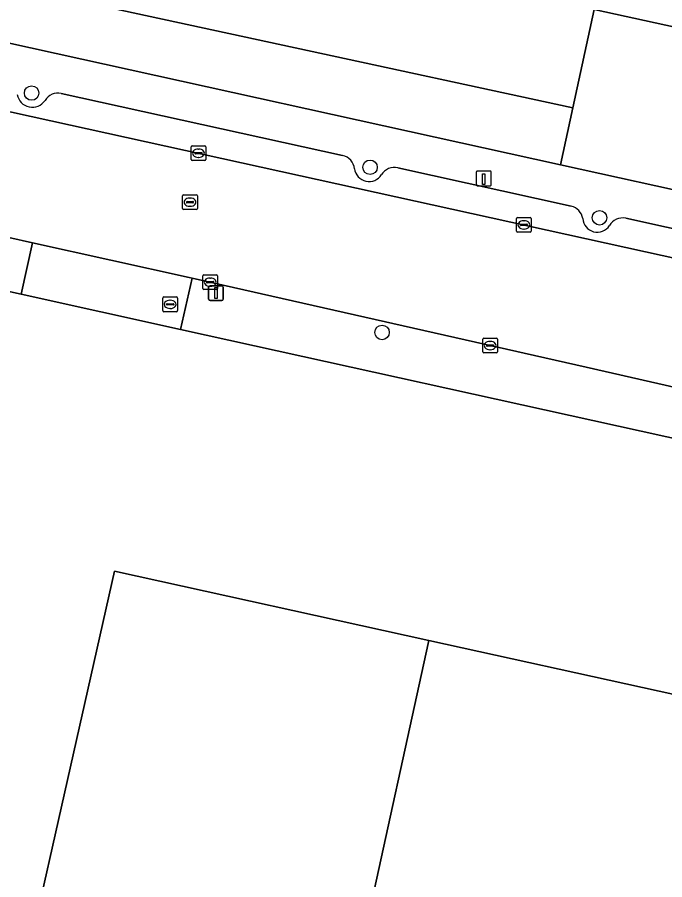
# Model space of a CAD drawing. Extents: x 162172 to 163187, y 382874 to 383685.
# Drawn here: x 162846.1 to 162889.8, y 383064.2 to 383122.5 of the extents above; entities that cross this region are included whole.
import ezdxf

# ---------------------------------------------------------------- set-up
doc = ezdxf.new("R2010")
doc.units = 0
for name, color, linetype in [('IMGEO_Boom', 7, 'Continuous'), ('IMGEO_Brandkraan', 7, 'Continuous'), ('IMGEO_Erf', 7, 'Continuous'), ('IMGEO_Groenvoorziening', 7, 'Continuous'), ('IMGEO_Kolk', 7, 'Continuous'), ('IMGEO_Laadpaal', 7, 'Continuous'), ('IMGEO_Lichtmast', 7, 'Continuous'), ('IMGEO_Pand', 7, 'Continuous'), ('IMGEO_Parkeervlak_open', 7, 'Continuous'), ('IMGEO_Rijbaan_lokaal_open', 7, 'Continuous'), ('IMGEO_Rioolput', 7, 'Continuous'), ('IMGEO_Voetpad_open', 7, 'Continuous')]:
    doc.layers.add(name, color=color, linetype=linetype)

msp = doc.modelspace()

# ---------------------------------------------------------------- linework, layer by layer
at = {"layer": 'IMGEO_Boom'}
for centre in [(162847.065, 383117.332), (162869.929, 383112.32), (162885.428, 383108.906), (162870.735, 383101.157)]:
    msp.add_circle(centre, 0.489, dxfattribs=at)
at = {"layer": 'IMGEO_Brandkraan'}
for p, q in [((162855.922, 383102.63), (162855.922, 383103.482)), ((162855.997, 383103.556), (162856.849, 383103.556)), ((162856.923, 383103.482), (162856.923, 383102.63)), ((162856.181, 383103.05), (162856.181, 383103.062)), ((162856.619, 383103.013), (162856.221, 383103.013)), ((162856.224, 383103.099), (162856.622, 383103.099)), ((162856.41, 383103.336), (162856.435, 383103.336)), ((162856.665, 383103.062), (162856.665, 383103.05)), ((162856.849, 383102.556), (162855.997, 383102.556)), ((162856.433, 383102.776), (162856.408, 383102.776))]:
    msp.add_line(p, q, dxfattribs=at)
for points in [[(162855.922, 383102.63), (162855.922, 383103.482)], [(162855.997, 383103.556), (162856.849, 383103.556)], [(162856.923, 383103.482), (162856.923, 383102.63)], [(162856.849, 383102.556), (162855.997, 383102.556)]]:
    msp.add_lwpolyline(points, dxfattribs=at)
for centre, radius, start, end in [((162855.999, 383103.48), 0.0765, 91.55205, 178.44795), ((162855.999, 383103.48), 0.0765, 91.55205, 178.44795), ((162856.847, 383103.48), 0.0765, 1.55205, 88.44795), ((162856.847, 383103.48), 0.0765, 1.55205, 88.44795), ((162856.221, 383103.059), 0.0403, 85.87752, 175.75265), ((162856.218, 383103.049), 0.0366, 178.93798, 274.71019), ((162856.622, 383103.056), 0.043, 264.86636, 352.45326), ((162856.626, 383103.061), 0.0386, 1.73085, 96.63898), ((162855.999, 383102.632), 0.0765, 181.55205, 268.44795), ((162855.999, 383102.632), 0.0765, 181.55205, 268.44795), ((162856.847, 383102.632), 0.0765, 271.55205, 358.44795), ((162856.847, 383102.632), 0.0765, 271.55205, 358.44795)]:
    msp.add_arc(centre, radius, start, end, dxfattribs=at)
for centre, major_axis, ratio, start_param, end_param in [((162856.409, 383103.056), (-0.387, 0.002), 0.722429, 4.712389, 7.853982), ((162856.434, 383103.056), (-0.39, 0.002), 0.717154, 1.570796, 4.712389)]:
    msp.add_ellipse(centre, major_axis=major_axis, ratio=ratio, start_param=start_param, end_param=end_param, dxfattribs=at)
at = {"layer": 'IMGEO_Erf'}
msp.add_lwpolyline([(162942.934, 383082.386), (162889.983, 383094.114), (162857.128, 383101.363), (162846.356, 383103.74), (162836.58, 383105.897)], dxfattribs=at)
msp.add_lwpolyline([(162930.373, 383026.334), (162915.893, 383029.503), (162883.161, 383036.667), (162865.198, 383040.598), (162863.572, 383033.168), (162842.068, 383038.013), (162843.71, 383045.301), (162852.662, 383085.034), (162873.899, 383080.349), (162905.021, 383073.483), (162905.852, 383077.128), (162916.538, 383074.783), (162915.717, 383071.123), (162939.589, 383065.827)], close=True, dxfattribs=at)
at = {"layer": 'IMGEO_Groenvoorziening'}
for points in [[(162846.104, 383124.475), (162847.668, 383131.141), (162837.523, 383133.355), (162835.291, 383122.984), (162845.259, 383120.78), (162882.782, 383112.485), (162883.631, 383116.338)], [(162885.055, 383122.981), (162847.668, 383131.141), (162846.104, 383124.475), (162883.631, 383116.338)], [(162893.211, 383110.179), (162895.476, 383120.707), (162885.055, 383122.981), (162883.631, 383116.338), (162882.782, 383112.485)]]:
    msp.add_lwpolyline(points, close=True, dxfattribs=at)
at = {"layer": 'IMGEO_Kolk'}
for p, q in [((162857.838, 383112.841), (162857.838, 383113.693)), ((162857.913, 383113.767), (162858.765, 383113.767)), ((162858.097, 383113.261), (162858.097, 383113.273)), ((162858.14, 383113.31), (162858.538, 383113.31)), ((162858.326, 383113.547), (162858.351, 383113.547)), ((162858.581, 383113.273), (162858.581, 383113.261)), ((162858.839, 383113.693), (162858.839, 383112.841)), ((162858.765, 383112.767), (162857.913, 383112.767)), ((162858.535, 383113.224), (162858.137, 383113.224)), ((162858.349, 383112.987), (162858.324, 383112.987)), ((162879.818, 383107.998), (162879.818, 383108.85)), ((162879.893, 383108.924), (162880.745, 383108.924)), ((162880.306, 383108.704), (162880.331, 383108.704)), ((162880.819, 383108.85), (162880.819, 383107.998)), ((162880.077, 383108.418), (162880.077, 383108.43)), ((162880.515, 383108.381), (162880.117, 383108.381)), ((162880.12, 383108.467), (162880.518, 383108.467)), ((162880.329, 383108.144), (162880.304, 383108.144)), ((162880.561, 383108.43), (162880.561, 383108.418)), ((162880.745, 383107.924), (162879.893, 383107.924)), ((162858.628, 383104.128), (162858.628, 383104.98)), ((162858.703, 383105.054), (162859.555, 383105.054)), ((162858.887, 383104.548), (162858.887, 383104.56)), ((162858.93, 383104.597), (162859.328, 383104.597)), ((162859.116, 383104.834), (162859.141, 383104.834)), ((162859.371, 383104.56), (162859.371, 383104.548)), ((162859.629, 383104.98), (162859.629, 383104.128)), ((162859.555, 383104.054), (162858.703, 383104.054)), ((162859.325, 383104.511), (162858.927, 383104.511)), ((162859.139, 383104.274), (162859.114, 383104.274)), ((162877.535, 383099.845), (162877.535, 383100.697)), ((162877.61, 383100.771), (162878.462, 383100.771)), ((162878.023, 383100.551), (162878.048, 383100.551)), ((162878.536, 383100.697), (162878.536, 383099.845)), ((162877.794, 383100.265), (162877.794, 383100.277)), ((162878.232, 383100.228), (162877.834, 383100.228)), ((162877.837, 383100.314), (162878.235, 383100.314)), ((162878.046, 383099.991), (162878.021, 383099.991)), ((162878.278, 383100.277), (162878.278, 383100.265)), ((162878.462, 383099.771), (162877.61, 383099.771))]:
    msp.add_line(p, q, dxfattribs=at)
for points in [[(162857.838, 383112.841), (162857.838, 383113.693)], [(162857.913, 383113.767), (162858.765, 383113.767)], [(162858.839, 383113.693), (162858.839, 383112.841)], [(162858.765, 383112.767), (162857.913, 383112.767)], [(162879.818, 383107.998), (162879.818, 383108.85)], [(162879.893, 383108.924), (162880.745, 383108.924)], [(162880.819, 383108.85), (162880.819, 383107.998)], [(162880.745, 383107.924), (162879.893, 383107.924)], [(162858.628, 383104.128), (162858.628, 383104.98)], [(162858.703, 383105.054), (162859.555, 383105.054)], [(162859.629, 383104.98), (162859.629, 383104.128)], [(162859.555, 383104.054), (162858.703, 383104.054)], [(162877.535, 383099.845), (162877.535, 383100.697)], [(162877.61, 383100.771), (162878.462, 383100.771)], [(162878.536, 383100.697), (162878.536, 383099.845)], [(162878.462, 383099.771), (162877.61, 383099.771)]]:
    msp.add_lwpolyline(points, dxfattribs=at)
for centre, radius, start, end in [((162857.915, 383113.691), 0.0765, 91.55205, 178.44795), ((162857.915, 383113.691), 0.0765, 91.55205, 178.44795), ((162858.137, 383113.27), 0.0403, 85.87752, 175.75265), ((162858.542, 383113.272), 0.0386, 1.73085, 96.63898), ((162858.763, 383113.691), 0.0765, 1.55205, 88.44795), ((162858.763, 383113.691), 0.0765, 1.55205, 88.44795), ((162857.915, 383112.843), 0.0765, 181.55205, 268.44795), ((162857.915, 383112.843), 0.0765, 181.55205, 268.44795), ((162858.134, 383113.26), 0.0366, 178.93798, 274.71019), ((162858.538, 383113.267), 0.043, 264.86636, 352.45326), ((162858.763, 383112.843), 0.0765, 271.55205, 358.44795), ((162858.763, 383112.843), 0.0765, 271.55205, 358.44795), ((162879.895, 383108.848), 0.0765, 91.55205, 178.44795), ((162879.895, 383108.848), 0.0765, 91.55205, 178.44795), ((162880.743, 383108.848), 0.0765, 1.55205, 88.44795), ((162880.743, 383108.848), 0.0765, 1.55205, 88.44795), ((162880.117, 383108.427), 0.0403, 85.87752, 175.75265), ((162880.114, 383108.417), 0.0366, 178.93798, 274.71019), ((162880.518, 383108.424), 0.043, 264.86636, 352.45326), ((162880.522, 383108.429), 0.0386, 1.73085, 96.63898), ((162879.895, 383108), 0.0765, 181.55205, 268.44795), ((162879.895, 383108), 0.0765, 181.55205, 268.44795), ((162880.743, 383108), 0.0765, 271.55205, 358.44795), ((162880.743, 383108), 0.0765, 271.55205, 358.44795), ((162858.705, 383104.978), 0.0765, 91.55205, 178.44795), ((162858.705, 383104.978), 0.0765, 91.55205, 178.44795), ((162858.927, 383104.557), 0.0403, 85.87752, 175.75265), ((162858.924, 383104.547), 0.0366, 178.93798, 274.71019), ((162859.328, 383104.554), 0.043, 264.86636, 352.45326), ((162859.332, 383104.559), 0.0386, 1.73085, 96.63898), ((162859.553, 383104.978), 0.0765, 1.55205, 88.44795), ((162859.553, 383104.978), 0.0765, 1.55205, 88.44795), ((162858.705, 383104.13), 0.0765, 181.55205, 268.44795), ((162858.705, 383104.13), 0.0765, 181.55205, 268.44795), ((162859.553, 383104.13), 0.0765, 271.55205, 358.44795), ((162859.553, 383104.13), 0.0765, 271.55205, 358.44795), ((162877.612, 383100.695), 0.0765, 91.55205, 178.44795), ((162877.612, 383100.695), 0.0765, 91.55205, 178.44795), ((162878.46, 383100.695), 0.0765, 1.55205, 88.44795), ((162878.46, 383100.695), 0.0765, 1.55205, 88.44795), ((162877.834, 383100.274), 0.0403, 85.87752, 175.75265), ((162877.831, 383100.264), 0.0366, 178.93798, 274.71019), ((162878.235, 383100.271), 0.043, 264.86636, 352.45326), ((162878.239, 383100.276), 0.0386, 1.73085, 96.63898), ((162877.612, 383099.847), 0.0765, 181.55205, 268.44795), ((162877.612, 383099.847), 0.0765, 181.55205, 268.44795), ((162878.46, 383099.847), 0.0765, 271.55205, 358.44795), ((162878.46, 383099.847), 0.0765, 271.55205, 358.44795)]:
    msp.add_arc(centre, radius, start, end, dxfattribs=at)
for centre, major_axis, ratio, start_param, end_param in [((162858.325, 383113.267), (-0.387, 0.002), 0.722429, 4.712389, 7.853982), ((162858.35, 383113.267), (-0.39, 0.002), 0.717154, 1.570796, 4.712389), ((162880.305, 383108.424), (-0.387, 0.002), 0.722429, 4.712389, 7.853982), ((162880.33, 383108.424), (-0.39, 0.002), 0.717154, 1.570796, 4.712389), ((162859.115, 383104.554), (-0.387, 0.002), 0.722429, 4.712389, 7.853982), ((162859.14, 383104.554), (-0.39, 0.002), 0.717154, 1.570796, 4.712389), ((162878.022, 383100.271), (-0.387, 0.002), 0.722429, 4.712389, 7.853982), ((162878.047, 383100.271), (-0.39, 0.002), 0.717154, 1.570796, 4.712389)]:
    msp.add_ellipse(centre, major_axis=major_axis, ratio=ratio, start_param=start_param, end_param=end_param, dxfattribs=at)
at = {"layer": 'IMGEO_Laadpaal'}
for p, q in [((162877.105, 383111.981), (162877.105, 383111.14)), ((162877.105, 383111.981), (162877.105, 383111.14)), ((162878.021, 383112.065), (162877.18, 383112.065)), ((162878.021, 383112.065), (162877.18, 383112.065)), ((162878.105, 383111.149), (162878.105, 383111.99)), ((162878.105, 383111.149), (162878.105, 383111.99)), ((162877.189, 383111.065), (162878.03, 383111.065)), ((162877.189, 383111.065), (162878.03, 383111.065))]:
    msp.add_line(p, q, dxfattribs=at)
msp.add_lwpolyline([(162877.52, 383111.878), (162877.68, 383111.878), (162877.68, 383111.145), (162877.52, 383111.145), (162877.52, 383111.878)], dxfattribs=at)
for centre, start, end in [((162877.183, 383111.987), 92.4484, 184.28452), ((162877.183, 383111.987), 92.4484, 184.28452), ((162878.027, 383111.987), 2.4484, 94.28452), ((162878.027, 383111.987), 2.4484, 94.28452), ((162877.183, 383111.143), 182.4484, 274.28452), ((162877.183, 383111.143), 182.4484, 274.28452), ((162878.027, 383111.143), 272.4484, 4.28452), ((162878.027, 383111.143), 272.4484, 4.28452)]:
    msp.add_arc(centre, 0.0779, start, end, dxfattribs=at)
at = {"layer": 'IMGEO_Lichtmast'}
for p, q in [((162859.022, 383103.415), (162859.022, 383104.215)), ((162859.022, 383104.215), (162859.022, 383103.415)), ((162859.122, 383104.315), (162859.912, 383104.315)), ((162859.912, 383104.315), (162859.122, 383104.315)), ((162860.012, 383104.215), (162860.012, 383103.415)), ((162860.012, 383103.415), (162860.012, 383104.215)), ((162859.912, 383103.315), (162859.122, 383103.315)), ((162859.122, 383103.315), (162859.912, 383103.315))]:
    msp.add_line(p, q, dxfattribs=at)
msp.add_lwpolyline([(162859.442, 383104.19), (162859.592, 383104.19), (162859.592, 383103.44), (162859.442, 383103.44), (162859.442, 383104.19)], dxfattribs=at)
for centre, start, end in [((162859.122, 383104.215), 90, 180), ((162859.122, 383104.215), 90, 180), ((162859.912, 383104.215), 0, 90), ((162859.912, 383104.215), 360, 90), ((162859.122, 383103.415), 180, 270), ((162859.122, 383103.415), 180, 270), ((162859.912, 383103.415), 270, 0), ((162859.912, 383103.415), 270, 0)]:
    msp.add_arc(centre, 0.1, start, end, dxfattribs=at)
at = {"layer": 'IMGEO_Pand'}
for points in [[(162843.71, 383045.301), (162842.068, 383038.013), (162863.572, 383033.168), (162865.198, 383040.598), (162873.899, 383080.349), (162852.662, 383085.034)], [(162939.589, 383065.827), (162915.717, 383071.123), (162916.538, 383074.783), (162905.852, 383077.128), (162905.021, 383073.483), (162873.899, 383080.349), (162865.198, 383040.598), (162883.161, 383036.667), (162915.893, 383029.503), (162930.373, 383026.334)]]:
    msp.add_lwpolyline(points, close=True, dxfattribs=at)
at = {"layer": 'IMGEO_Parkeervlak_open'}
for points in [[(162777.11, 383131.169), (162892.326, 383105.776), (163000, 383082.046), (163013.118, 383079.154)], [(162868.074, 383113.106), (162849.071, 383117.308)], [(162883.521, 383109.694), (162871.8, 383112.277)], [(162898.592, 383106.38), (162892.707, 383107.669), (162887.193, 383108.876)]]:
    msp.add_lwpolyline(points, dxfattribs=at)
for centre, radius, start, end in [((162847.115, 383117.407), 1.033, 189.94248, 326.14779), ((162848.851, 383116.312), 1.02, 77.52083, 149.35413), ((162867.863, 383112.108), 1.02, 6.29614, 78.07718), ((162869.865, 383112.356), 0.997, 187.84477, 327.54246), ((162871.573, 383111.282), 1.021, 77.14174, 148.11287), ((162883.272, 383108.694), 1.031, 8.72418, 76.02561), ((162885.273, 383108.919), 0.985, 184.01668, 326.74932), ((162886.989, 383107.869), 1.027, 78.53282, 150.25264)]:
    msp.add_arc(centre, radius, start, end, dxfattribs=at)
at = {"layer": 'IMGEO_Rijbaan_lokaal_open'}
for points in [[(162892.326, 383105.776), (162777.11, 383131.169), (162776.695, 383131.255), (162768.44, 383133.092), (162768.216, 383133.132), (162723.126, 383143.173), (162721.765, 383143.486), (162712.48, 383145.52), (162709.068, 383146.272), (162622.598, 383165.402), (162622.419, 383165.446), (162617.288, 383166.603), (162616.709, 383166.727)], [(162744.065, 383129.98), (162755.641, 383127.484), (162757.16, 383127.16), (162771.049, 383124), (162776.079, 383122.88), (162781.97, 383121.569), (162783.256, 383121.293), (162791.009, 383119.631), (162800.138, 383117.52), (162805.148, 383116.361), (162807.385, 383115.865), (162813.338, 383114.557), (162831.813, 383110.473), (162832.208, 383110.39), (162837.346, 383109.312), (162843.91, 383107.935), (162847.127, 383107.222), (162857.711, 383104.876), (162857.913, 383104.827), (162884.53, 383098.802), (162890.648, 383097.421), (162923.801, 383089.955), (162943.612, 383085.806)]]:
    msp.add_lwpolyline(points, dxfattribs=at)
at = {"layer": 'IMGEO_Rioolput'}
for p, q in [((162857.263, 383109.533), (162857.263, 383110.385)), ((162857.338, 383110.459), (162858.19, 383110.459)), ((162858.264, 383110.385), (162858.264, 383109.533)), ((162857.522, 383109.953), (162857.522, 383109.965)), ((162857.96, 383109.916), (162857.562, 383109.916)), ((162857.565, 383110.002), (162857.963, 383110.002)), ((162857.751, 383110.239), (162857.776, 383110.239)), ((162858.006, 383109.965), (162858.006, 383109.953)), ((162858.19, 383109.459), (162857.338, 383109.459)), ((162857.774, 383109.679), (162857.749, 383109.679))]:
    msp.add_line(p, q, dxfattribs=at)
for points in [[(162857.263, 383109.533), (162857.263, 383110.385)], [(162857.338, 383110.459), (162858.19, 383110.459)], [(162858.264, 383110.385), (162858.264, 383109.533)], [(162858.19, 383109.459), (162857.338, 383109.459)]]:
    msp.add_lwpolyline(points, dxfattribs=at)
for centre, radius, start, end in [((162857.34, 383110.383), 0.0765, 91.55205, 178.44795), ((162857.34, 383110.383), 0.0765, 91.55205, 178.44795), ((162858.188, 383110.383), 0.0765, 1.55205, 88.44795), ((162858.188, 383110.383), 0.0765, 1.55205, 88.44795), ((162857.562, 383109.962), 0.0403, 85.87752, 175.75265), ((162857.559, 383109.952), 0.0366, 178.93798, 274.71019), ((162857.963, 383109.959), 0.043, 264.86636, 352.45326), ((162857.967, 383109.964), 0.0386, 1.73085, 96.63898), ((162857.34, 383109.535), 0.0765, 181.55205, 268.44795), ((162857.34, 383109.535), 0.0765, 181.55205, 268.44795), ((162858.188, 383109.535), 0.0765, 271.55205, 358.44795), ((162858.188, 383109.535), 0.0765, 271.55205, 358.44795)]:
    msp.add_arc(centre, radius, start, end, dxfattribs=at)
for centre, major_axis, ratio, start_param, end_param in [((162857.75, 383109.959), (-0.387, 0.002), 0.722429, 4.712389, 7.853982), ((162857.775, 383109.959), (-0.39, 0.002), 0.717154, 1.570796, 4.712389)]:
    msp.add_ellipse(centre, major_axis=major_axis, ratio=ratio, start_param=start_param, end_param=end_param, dxfattribs=at)
at = {"layer": 'IMGEO_Voetpad_open'}
for points in [[(162781.287, 383145.909), (162791.466, 383143.63), (162803.424, 383140.952), (162804.069, 383139.814), (162825.472, 383135.017), (162825.865, 383136.021), (162835.759, 383133.843), (162833.499, 383123.373), (162835.291, 383122.984), (162837.523, 383133.355), (162847.668, 383131.141), (162885.055, 383122.981), (162895.476, 383120.707), (162893.211, 383110.179), (162894.994, 383109.803), (162897.369, 383120.283), (162908.002, 383117.921), (162948.359, 383108.955)], [(162946.311, 383098.498), (162905.948, 383107.39), (162894.994, 383109.803), (162893.211, 383110.179), (162882.782, 383112.485), (162845.259, 383120.78), (162835.291, 383122.984), (162833.499, 383123.373), (162823.542, 383125.571), (162788.717, 383133.274), (162779.01, 383135.399), (162776.132, 383136.11), (162771.232, 383137.324), (162768.221, 383137.795), (162766.308, 383136.698), (162757.914, 383138.559), (162728.727, 383145.028)], [(162849.071, 383117.308), (162868.074, 383113.106)], [(162871.8, 383112.277), (162883.521, 383109.694)], [(162887.193, 383108.876), (162892.707, 383107.669), (162898.592, 383106.38)]]:
    msp.add_lwpolyline(points, dxfattribs=at)
for points in [[(162847.127, 383107.222), (162843.91, 383107.935), (162837.346, 383109.312), (162836.58, 383105.897), (162846.356, 383103.74)], [(162857.128, 383101.363), (162857.913, 383104.827), (162857.711, 383104.876), (162847.127, 383107.222), (162846.356, 383103.74)], [(162857.128, 383101.363), (162889.983, 383094.114), (162942.934, 383082.386), (162943.612, 383085.806), (162923.801, 383089.955), (162890.648, 383097.421), (162884.53, 383098.802), (162857.913, 383104.827)]]:
    msp.add_lwpolyline(points, close=True, dxfattribs=at)
for centre, radius, start, end in [((162847.115, 383117.407), 1.033, 189.94248, 326.14779), ((162848.851, 383116.312), 1.02, 77.52083, 149.35413), ((162867.863, 383112.108), 1.02, 6.29614, 78.07718), ((162869.865, 383112.356), 0.997, 187.84477, 327.54246), ((162871.573, 383111.282), 1.021, 77.14174, 148.11287), ((162883.272, 383108.694), 1.031, 8.72418, 76.02561), ((162885.273, 383108.919), 0.985, 184.01668, 326.74932), ((162886.989, 383107.869), 1.027, 78.53282, 150.25264)]:
    msp.add_arc(centre, radius, start, end, dxfattribs=at)

doc.saveas('drawing.dxf')
